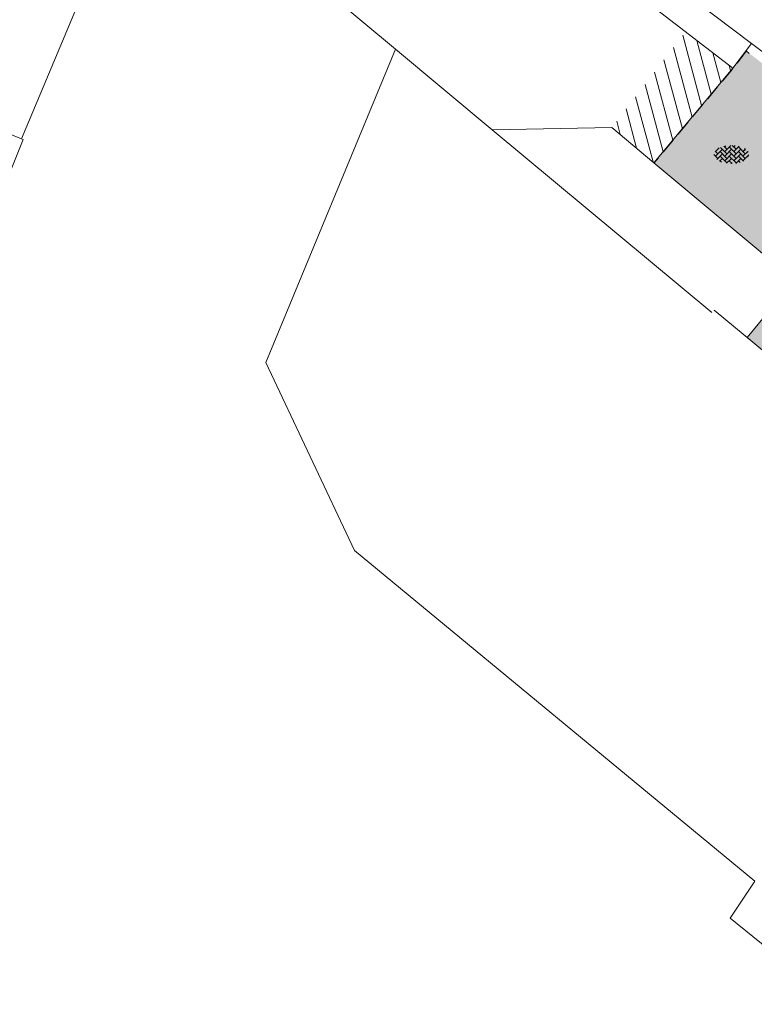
# Model space of a CAD drawing. Header units: metres. Extents: x 187916 to 189411, y 333285 to 334910.
# Tile 253 of 348: x 188733 to 188745, y 334212 to 334228. Entities that reach past the tile are written whole.
import ezdxf
from ezdxf.enums import TextEntityAlignment as Align

# ---------------------------------------------------------------- set-up
doc = ezdxf.new("R2010")
doc.units = ezdxf.units.M
doc.linetypes.add('DASHED2', pattern=[0.375, 0.25, -0.125])
doc.linetypes.add('VH-TROTTOIRBAND-SO', pattern=[15, 5, -2, 2, -2, 2, -2])
for name, color, linetype, lineweight in [('B-ME-OG-BEBOUWING_HOOFDGEBOUW-G', 253, 'Continuous', 18), ('B-ME-VH-VERHARDING_BETONSTRAATSTEEN-S', 253, 'Continuous', 25), ('B-WE-OG-BEBOUWING-GV', 253, 'Continuous', 15), ('B-WE-OG-TERREIN_ERF-GV', 253, 'Continuous', 15), ('B-WE-VH-GESLOTENVERHARDING_ASFALT-GV', 253, 'Continuous', 15), ('B-WE-VH-OPENVERHARDING_BETONELEMENT-GV', 253, 'Continuous', 15), ('B-WE-VH-OPENVERHARDING_BETONSTRAATSTEEN-GV', 253, 'Continuous', 15), ('B-WE-VH-OPENVERHARDING_SIERBESTRATING-GV', 253, 'Continuous', 15), ('B-WE-VH-OPENVERHARDING_STRAATBAKSTEEN-GV', 253, 'Continuous', 15), ('N-WE-VH-HERSTRATEN-A-200', 252, 'Continuous', 18), ('N-WE-VH-KANTOPSLUITING_NATUURSTEEN BAND_280 300x250-G', 7, 'VH-TROTTOIRBAND-SO', 25), ('N-WE-VH-VERHARDING_STRAATBAKSTEEN_WF_HALFSTEENS-A', 250, 'Continuous', 18)]:
    doc.layers.add(name, color=color, linetype=linetype, lineweight=lineweight)
doc.layers.add('N-WE-VH-MATERIAALSCHEIDING-G', color=7, linetype='DASHED2')
doc.styles.add('NLCS-ISO', font='NLCS-ISO.ttf')
pattern_1 = [(323.05, (188763.1855588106, 334193.2307856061), (0.09016767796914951, 0.1198740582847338), []), (53.04999999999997, (188763.6650550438, 334192.8701148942), (-0.4794962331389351, 0.3606707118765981), [0.15, -0.15]), (53.04999999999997, (188763.5154746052, 334193.1703243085), (-0.4794962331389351, 0.3606707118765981), [0.15, -0.15]), (323.05, (188763.4703907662, 334193.1103872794), (0.180335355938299, 0.2397481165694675), [0, -0.6, 0, 0, 0]), (323.05, (188763.8003065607, 334193.0499259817), (0.180335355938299, 0.2397481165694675), [0, -0.6, 0, 0, 0])]

# ---------------------------------------------------------------- blocks, each defined once
blk = doc.blocks.new('ontwerp Tempelplein')
at = {"layer": 'N-WE-VH-HERSTRATEN-A-200', "transparency": 33554585}
h = blk.add_hatch(dxfattribs=at)
h.set_pattern_fill('AVH-HERSTRATEN-SO', color=256, scale=0.2, angle=45, pattern_type=2)
h.set_pattern_definition([(105, (188105.6829144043, 334536.5646515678), (-0.1931851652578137, -0.05176380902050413), [])])
h.paths.add_polyline_path([(188743.521894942, 334228.0627122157), (188744.292, 334227.47), (188743.008, 334225.933), (188742.323, 334226.505)])
at = {"layer": 'N-WE-VH-VERHARDING_STRAATBAKSTEEN_WF_HALFSTEENS-A', "transparency": 33554585}
h = blk.add_hatch(dxfattribs=at)
h.set_pattern_fill('AVH-SBS_WAALFORMAAT_HALFST-SO', color=256, scale=0.3, angle=323.05, pattern_type=2)
h.set_pattern_definition(pattern_1)
edge = h.paths.add_edge_path()
edge.add_arc((188725.3724868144, 334212.741760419), 29.99956264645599, 348.0502250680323, 349.9602006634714)
edge.add_arc((188725.7541346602, 334213.1768972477), 29.70374226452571, 349.0053335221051, 352.8378787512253)
edge.add_arc((188725.5495428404, 334213.8668539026), 29.99999998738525, 351.5790556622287, 353.4890034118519)
edge.add_arc((188743.7274439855, 334211.9889455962), 11.72802994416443, 352.534029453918, 391.0178185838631)
edge.add_arc((188728.3432308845, 334202.7267476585), 29.68526475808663, 31.03753103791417, 40.67755501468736)
edge.add_line((188750.856230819, 334222.0756436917), (188750.3859803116, 334221.6593254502))
edge.add_line((188750.3859803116, 334221.6593254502), (188749.192821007, 334223.0070534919))
edge.add_line((188749.192821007, 334223.0070534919), (188749.6420636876, 334223.40477326))
edge.add_arc((188727.7782682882, 334202.0984067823), 30.52845888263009, 44.2602170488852, 52.25079352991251)
edge.add_line((188746.4679840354, 334226.2371997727), (188744.5043341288, 334227.7514661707))
edge.add_line((188744.5043341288, 334227.7514661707), (188744.292, 334227.47))
edge.add_line((188744.292, 334227.47), (188743.008, 334225.933))
edge.add_line((188743.008, 334225.933), (188745.294, 334224.023))
edge.add_line((188745.294, 334224.023), (188744.5206977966, 334223.0936974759))
edge.add_line((188744.5206977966, 334223.0936974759), (188751.9180601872, 334216.9698288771))
edge.add_arc((188744.4146054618, 334212.1183120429), 8.935269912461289, -3.818757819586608, 32.885540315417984, ccw=False)
edge.add_arc((188725.7791254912, 334213.1686054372), 27.60000000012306, 339.2767839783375, 356.58225780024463, ccw=False)
edge.add_arc((188748.6004632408, 334204.5345714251), 3.200000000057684, 254.1077850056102, 339.2767839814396, ccw=False)
edge.add_arc((188745.1995127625, 334192.5892821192), 9.220000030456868, 74.10778502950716, 88.34445965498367)
edge.add_arc((188745.1995127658, 334192.5892821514), 9.219999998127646, 88.34445966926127, 103.4391675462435)
edge.add_line((188743.056666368, 334201.5568129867), (188737.9220697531, 334200.3298696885))
edge.add_line((188737.9220697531, 334200.3298696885), (188734.7962641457, 334199.5834174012))
edge.add_line((188734.7962641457, 334199.5834174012), (188733.6651576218, 334200.0525982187))
edge.add_line((188733.6651576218, 334200.0525982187), (188732.7688750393, 334197.8918298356))
edge.add_arc((188734.6319012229, 334202.4022119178), 4.880001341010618, 247.5567878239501, 283.4372201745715)
edge.add_line((188735.7659148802, 334197.6557999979), (188743.5449687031, 334199.5143730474))
edge.add_arc((188745.1995127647, 334192.5892821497), 7.119999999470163, 88.3444596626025, 103.43722017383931, ccw=False)
edge.add_arc((188745.1995127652, 334192.5892821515), 7.119999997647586, 63.89557908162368, 88.34445966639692, ccw=False)
edge.add_arc((188619.968708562, 333937.0113231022), 291.7299918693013, 63.80443056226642, 63.895579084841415, ccw=False)
edge.add_arc((188619.9199952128, 333936.912612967), 291.8400675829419, 63.582223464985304, 63.80440388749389, ccw=False)
edge.add_line((188749.76345285, 334198.2769210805), (188750.6875336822, 334197.8154538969))
edge.add_arc((188739.6991419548, 334207.5799421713), 14.69999945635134, 318.3751157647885, 319.3836437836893)
edge.add_line((188750.8576983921, 334198.0103757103), (188750.3978408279, 334198.3648991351))
edge.add_line((188750.3978408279, 334198.3648991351), (188751.4968519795, 334199.7904427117))
edge.add_line((188751.4968519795, 334199.7904427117), (188751.9436712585, 334199.445971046))
edge.add_line((188751.9436712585, 334199.445971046), (188751.9877863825, 334199.5124640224))
edge.add_line((188751.9877863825, 334199.5124640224), (188752.5078370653, 334200.3665994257))
edge.add_arc((188739.6355410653, 334207.6097989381), 14.77023843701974, 330.6336824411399, 336.2592985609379)
edge.add_arc((188739.6991415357, 334207.5799425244), 14.70000000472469, 336.266019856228, 338.1253318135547)
edge.add_arc((188726.6870364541, 334212.8474975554), 28.73784830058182, 338.0450264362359, 347.3012979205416)
h.paths.add_polyline_path([(188752.8005271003, 334204.1082858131), (188752.0912401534, 334202.1423224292), (188751.8090444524, 334202.2441339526), (188752.5183313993, 334204.2100973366)], flags=16)
h.paths.add_polyline_path([(188751.805650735, 334202.2347274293), (188752.0238870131, 334202.0288805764), (188750.022822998, 334199.9073773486), (188749.9654184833, 334199.8465177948), (188749.7471822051, 334200.0523646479), (188749.8045867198, 334200.1132242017)], flags=16)
h.paths.add_polyline_path([(188750.6871917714, 334199.2725813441), (188750.5462537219, 334199.0077484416), (188749.7517550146, 334199.43056259), (188749.892693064, 334199.6953954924)], flags=16)
h.paths.add_polyline_path([(188749.3440636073, 334199.9873636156), (188749.2031255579, 334199.7225307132), (188747.0844623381, 334200.8500351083), (188747.2254003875, 334201.1148680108)], flags=16)
h.paths.add_polyline_path([(188748.9036363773, 334220.3729638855), (188748.4182337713, 334220.7256454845), (188749.123596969, 334221.6964506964), (188749.2449476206, 334221.6082802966), (188749.5976292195, 334222.0936829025), (188749.8403305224, 334221.9173421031), (188749.4876489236, 334221.4319394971), (188749.608999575, 334221.3437690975)], flags=16)
h = blk.add_hatch(dxfattribs=at)
h.set_pattern_fill('AVH-SBS_WAALFORMAAT_HALFST-SO', color=256, scale=0.3, angle=323.05, pattern_type=2)
h.set_pattern_definition(pattern_1)
edge = h.paths.add_edge_path()
edge.add_line((188749.68381882, 334201.737011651), (188748.6223773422, 334203.7706992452))
edge.add_arc((188750.4162858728, 334204.6549667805), 2.00000922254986, 143.1053039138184, 206.2399731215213, ccw=False)
edge.add_arc((188744.8181009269, 334208.8574011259), 5.00000000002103, 323.1052259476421, 371.3769313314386)
edge.add_arc((188751.6805556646, 334210.2382396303), 2.000000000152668, 90, 191.3769313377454, ccw=False)
edge.add_line((188751.6805556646, 334212.2382396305), (188753.1490520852, 334212.2382396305))
edge.add_arc((188744.4146054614, 334212.1183120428), 8.735269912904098, 0.7866454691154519, 32.48057814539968)
edge.add_line((188751.7834479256, 334216.8092715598), (188745.4390000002, 334209.2420000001))
edge.add_line((188745.4390000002, 334209.2420000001), (188738.1078720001, 334200.5800751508))
edge.add_line((188738.1078720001, 334200.5800751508), (188743.0104952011, 334201.7514108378))
edge.add_arc((188745.1995145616, 334192.5892825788), 9.419999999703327, 74.09545555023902, 103.43723140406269, ccw=False)
edge.add_arc((188748.6004632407, 334204.5345714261), 3.000000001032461, 254.1465302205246, 291.1689044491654)
at = {"layer": 'N-WE-VH-KANTOPSLUITING_NATUURSTEEN BAND_280 300x250-G', "ltscale": 0.15, "flags": 128}
blk.add_lwpolyline([(188748.8466747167, 334224.1938203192, 0.02641447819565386), (188746.4679841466, 334226.237199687), (188744.5043341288, 334227.7514661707)], format="xyb", dxfattribs=at)
at = {"layer": 'N-WE-VH-MATERIAALSCHEIDING-G', "flags": 128}
blk.add_lwpolyline([(188744.5043341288, 334227.7514661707), (188744.292, 334227.47), (188743.008, 334225.933)], dxfattribs=at)
blk = doc.blocks.new('SVH-BSS_KEIFORMAAT_KEPER-SO')
at = {"ltscale": 0.1}
for p, q in [((-5.336050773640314, 0.881278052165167), (-4.454772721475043, -7.582823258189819e-14)), ((-5.197234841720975, 0.7424621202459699), (-4.025666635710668, 1.914030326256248)), ((-5.197234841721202, -0.7424621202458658), (-2.969848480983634, 1.48492424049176)), ((-4.812064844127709, -1.842216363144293), (-2.969848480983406, 3.785860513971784e-14)), ((-4.564991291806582, 1.595142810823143), (-4.454772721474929, 1.484924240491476)), ((-3.712310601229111, 0.7424621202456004), (-1.484924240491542, -1.484924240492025)), ((-3.597206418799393, 2.112282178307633), (-1.484924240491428, -2.747801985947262e-13)), ((-2.477046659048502, 2.477046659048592), (-1.484924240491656, 1.484924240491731)), ((-2.227386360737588, 0.7424621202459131), (-0.2128896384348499, 2.756958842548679)), ((-2.227386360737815, 2.227386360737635), (-1.846044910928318, 2.608727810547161)), ((-2.227386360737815, -0.7424621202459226), (-2.463584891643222e-13, 1.484924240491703)), ((-2.227386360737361, -2.227386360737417), (2.083888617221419e-13, 2.083888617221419e-13)), ((-0.7424621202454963, 2.227386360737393), (1.484924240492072, -2.321476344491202e-13)), ((-0.7424621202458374, 0.7424621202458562), (1.484924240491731, -1.48492424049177)), ((0.2160084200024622, 2.753840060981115), (1.484924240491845, 1.484924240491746)), ((0.742462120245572, 2.227386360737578), (1.196639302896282, 2.681563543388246)), ((0.7424621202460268, 0.7424621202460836), (2.445993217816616, 2.445993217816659)), ((0.7424621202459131, -0.7424621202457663), (2.969848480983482, 1.48492424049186)), ((0.7424621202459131, -2.227386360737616), (2.969848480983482, 9.43689570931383e-15)), ((2.227386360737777, 2.22738636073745), (4.454772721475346, -1.753042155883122e-13)), ((2.227386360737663, 0.7424621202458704), (4.454772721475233, -1.484924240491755)), ((3.7123106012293, 0.7424621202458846), (4.50164561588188, 1.531797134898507)), ((3.7123106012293, -0.7424621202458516), (5.246882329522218, 0.7921096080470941)), ((4.221158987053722, 1.718537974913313), (4.45477272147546, 1.484924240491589)), ((5.197234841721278, 0.7424621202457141), (5.392160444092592, 0.5475365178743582)), ((-5.734817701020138, -0.2048792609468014), (-4.454772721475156, -1.484924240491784)), ((-3.894231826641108, -2.40930758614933), (-2.969848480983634, -1.484924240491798)), ((-3.712310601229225, -0.742462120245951), (-1.484924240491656, -2.969848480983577)), ((-3.712310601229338, -2.227386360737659), (-3.270758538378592, -2.668938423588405)), ((-1.594092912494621, -3.079017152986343), (9.470202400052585e-14, -1.484924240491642)), ((-0.74246212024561, -0.74246212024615), (1.484924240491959, -2.969848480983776)), ((-0.7424621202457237, -2.227386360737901), (0.2141389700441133, -3.18398745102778)), ((-0.2171522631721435, -3.18700074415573), (9.470202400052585e-14, -2.969848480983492)), ((1.364972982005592, -3.089799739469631), (2.969848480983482, -1.484924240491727)), ((2.227386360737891, -0.7424621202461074), (3.843627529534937, -2.358703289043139)), ((2.22738636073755, -2.227386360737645), (2.78091825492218, -2.780918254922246)), ((3.712310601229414, -2.227386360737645), (5.574234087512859, -0.3654628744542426)), ((5.197234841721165, -0.7424621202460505), (5.40549668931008, -0.950723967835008))]:
    blk.add_line(p, q, dxfattribs=at)
at = {"style": 'NLCS-ISO'}
blk.add_attdef('FORMAAT', text='', height=1.8, dxfattribs=at).set_placement((-5.834817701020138, -0.2150483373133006), align=Align.MIDDLE_RIGHT)
blk.add_attdef('KLEUR', text='', height=1.8, dxfattribs=at).set_placement((5.824648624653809, -0.2150483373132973), align=Align.MIDDLE_LEFT)
at = {"style": 'NLCS-ISO', "flags": 1}
blk.add_attdef('FUNCTIE', text='', height=1.8, dxfattribs=at).set_placement((0.1159930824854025, -3.584775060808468), align=Align.MIDDLE_CENTER)
blk = doc.blocks.new('DTM')
at = {"layer": 'B-ME-OG-BEBOUWING_HOOFDGEBOUW-G', "ltscale": 0.2, "flags": 128}
blk.add_lwpolyline([(188743.9840000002, 334223.5380000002), (188751.9180601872, 334216.9698288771), (188745.4390000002, 334209.2420000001), (188737.8897210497, 334200.3223239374), (188736.3149999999, 334199.9550000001), (188734.7962641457, 334199.5834174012), (188679.838, 334222.3799999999), (188678.264, 334223.0320000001), (188655.2635693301, 334232.5984371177), (188638.0302384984, 334239.4697654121), (188638.955020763, 334241.7756483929), (188633.1060000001, 334244.085), (188630.2698509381, 334245.2061205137), (188630.2310000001, 334245.102), (188630.1931713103, 334245.0219777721), (188621.2965137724, 334248.5080150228), (188621.7340000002, 334249.6090000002), (188622.2921989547, 334251.0271803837), (188611.6423652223, 334255.209737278), (188613.0109999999, 334258.642), (188616.4270000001, 334267.2570000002)], dxfattribs=at)
at = {"layer": 'B-WE-OG-BEBOUWING-GV', "ltscale": 0.2, "flags": 128}
for points in [[(188747.1623831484, 334211.2975465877), (188744.246, 334213.654), (188744.649, 334214.255), (188738.142, 334219.631), (188736.696, 334222.683), (188738.806, 334227.778), (188734.751, 334231.151), (188732.727, 334226.32), (188732.756, 334226.308), (188723.8584633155, 334204.1203962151)], [(188723.8584633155, 334204.1203962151), (188732.756, 334226.308), (188732.727, 334226.32), (188725.344, 334229.336), (188723.453, 334224.707), (188722.44, 334222.202), (188720.604, 334217.666), (188716.2967218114, 334207.2569920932)], [(188743.9504004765, 334223.4976156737), (188740.379, 334226.469), (188738.806, 334227.778), (188736.696, 334222.683), (188738.142, 334219.631), (188744.649, 334214.255), (188744.246, 334213.654), (188747.1623831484, 334211.2975465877)]]:
    blk.add_lwpolyline(points, dxfattribs=at)
at = {"layer": 'B-WE-OG-TERREIN_ERF-GV', "ltscale": 0.2, "flags": 128}
blk.add_lwpolyline([(188725.344, 334229.336), (188732.727, 334226.32), (188734.751, 334231.151), (188730.551, 334232.905)], dxfattribs=at)
at = {"layer": 'B-WE-VH-GESLOTENVERHARDING_ASFALT-GV', "ltscale": 0.2, "flags": 128}
blk.add_lwpolyline([(188739.803, 334231.488), (188744.593, 334227.869), (188744.9437041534, 334227.6039853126)], dxfattribs=at)
at = {"layer": 'B-WE-VH-OPENVERHARDING_BETONELEMENT-GV', "ltscale": 0.2, "flags": 128}
blk.add_lwpolyline([(188744.593, 334227.869), (188739.803, 334231.488), (188739.534, 334231.132), (188744.292, 334227.47)], close=True, dxfattribs=at)
at = {"layer": 'B-WE-VH-OPENVERHARDING_BETONSTRAATSTEEN-GV', "ltscale": 0.2, "flags": 128}
blk.add_lwpolyline([(188744.9437041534, 334227.6039853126), (188744.593, 334227.869), (188744.292, 334227.47), (188743.008, 334225.933), (188745.294, 334224.023), (188744.5206977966, 334223.0936974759)], dxfattribs=at)
at = {"layer": 'B-WE-VH-OPENVERHARDING_SIERBESTRATING-GV', "ltscale": 0.2, "flags": 128}
blk.add_lwpolyline([(188744.5206957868, 334223.0936950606), (188745.294, 334224.023), (188743.008, 334225.933), (188742.323, 334226.505), (188740.379, 334226.469), (188743.9504004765, 334223.4976156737)], dxfattribs=at)
at = {"layer": 'B-WE-VH-OPENVERHARDING_STRAATBAKSTEEN-GV', "ltscale": 0.2, "flags": 128}
blk.add_lwpolyline([(188730.551, 334232.905), (188734.751, 334231.151), (188738.806, 334227.778), (188740.379, 334226.469), (188742.323, 334226.505), (188743.008, 334225.933), (188744.292, 334227.47), (188739.534, 334231.132), (188739.436, 334230.532), (188731.944, 334236.017), (188731.819, 334235.737)], close=True, dxfattribs=at)
at = {"layer": 'B-ME-VH-VERHARDING_BETONSTRAATSTEEN-S', "xscale": 0.05, "yscale": 0.05, "zscale": 0.05}
blk.add_blockref('SVH-BSS_KEIFORMAAT_KEPER-SO', (188744.269, 334226.077), dxfattribs=at)

msp = doc.modelspace()

# ---------------------------------------------------------------- block references
msp.add_blockref('DTM', (0, 0))

# ---------------------------------------------------------------- next in the draw order: block references
msp.add_blockref('ontwerp Tempelplein', (0, 0))

doc.saveas('drawing.dxf')
